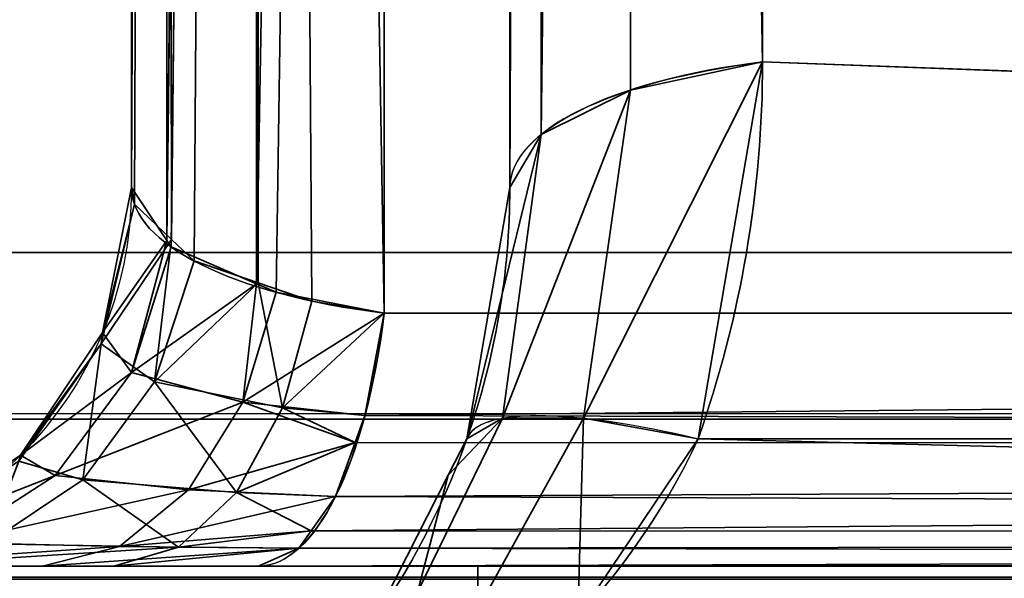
# Model space of a CAD drawing. Header units: millimetres. Extents: x -508 to 6708, y -110 to 248.
# Tile 474 of 656: x 1110.15 to 1111.97, y -22.82 to -21.79. Entities that reach past the tile are written whole.
import ezdxf

# ---------------------------------------------------------------- set-up
doc = ezdxf.new("R2010")
doc.units = ezdxf.units.MM
doc.layers.add('151', color=7, linetype='Continuous', true_color=0xffffff)

# ---------------------------------------------------------------- blocks, each defined once
blk = doc.blocks.new('UG_SURFACE_256')
at = {"layer": '151', "color": 252, "linetype": 'Continuous', "lineweight": 35}
for points in [[(1082, -5.3, 2075.2499), (1082, -22.22, 2075.2499), (1918, -22.22, 2075.2499), (1918, -5.3, 2075.2499)], [(1083.5, -5.3, 2073.75), (1916.5, -5.3, 2073.75), (1916.5, -22.22, 2073.75), (1083.5, -22.22, 2073.75)], [(1918, -22.22, 2075.2499), (1082, -22.22, 2075.2499), (1082.0591, -22.8209, 2075.1908)], [(1917.9409, -22.8209, 2075.1908), (1918, -22.22, 2075.2499), (1082.0591, -22.8209, 2075.1908)], [(1083.5303, -22.5282, 2073.7197), (1083.5, -22.22, 2073.75), (1916.5, -22.22, 2073.75)], [(1083.5303, -22.5282, 2073.7197), (1916.5, -22.22, 2073.75), (1916.4697, -22.5282, 2073.7197)], [(1916.4697, -22.5282, 2073.7197), (1916.3797, -22.8246, 2073.6296), (1083.6203, -22.8246, 2073.6296), (1083.5303, -22.5282, 2073.7197)], [(1082.0591, -22.8209, 2075.1908), (1082.2345, -23.3987, 2075.0155), (1917.7655, -23.3987, 2075.0155), (1917.9409, -22.8209, 2075.1908)]]:
    blk.add_3dface(points, dxfattribs=at)
blk = doc.blocks.new('UG_SURFACE_267')
at = {"layer": '151', "color": 252, "linetype": 'Continuous', "lineweight": 35}
for points in [[(1120.8675, 1.1734, 1158.357), (1110.8266, -8.8675, 1158.357), (1110.8266, -22.3324, 1163.4195), (1130.2525, -22.3324, 1170.7232)], [(1130.2525, -22.3324, 997.7769), (1110.8266, -22.3324, 1005.0805), (1110.8266, -8.8675, 1010.1429), (1120.8675, 1.1734, 1010.1429)], [(1130.4848, -22.5648, 1170.1051), (1111.5266, -21.8676, 1162.7152), (1111.5266, -9.1575, 1157.9365), (1121.1575, 0.4734, 1157.9365)], [(1121.1575, 0.4734, 1010.5636), (1111.5266, -9.1575, 1010.5636), (1111.5266, -21.8676, 1005.7849), (1130.4848, -22.5648, 998.3949)], [(1110.8266, -8.8675, 1158.357), (1110.5995, -8.9158, 1158.2285), (1110.5902, -22.278, 1163.2341)], [(1110.5902, -22.278, 1163.2341), (1110.6266, -22.2937, 1163.2876), (1110.8266, -8.8675, 1158.357)], [(1110.5995, -8.9158, 1010.2714), (1110.8266, -8.8675, 1010.1429), (1110.8266, -22.3324, 1005.0805)], [(1110.6266, -22.2937, 1163.2876), (1110.8266, -22.3324, 1163.4195), (1110.8266, -8.8675, 1158.357)], [(1110.5822, -8.9195, 1158.2187), (1110.5697, -8.9258, 1158.2022), (1110.4243, -22.1977, 1162.9602)], [(1110.4243, -22.1977, 1162.9602), (1110.4324, -22.2098, 1163.0014), (1110.5822, -8.9195, 1158.2187)], [(1110.4324, -22.2098, 1163.0014), (1110.5902, -22.278, 1163.2341), (1110.5822, -8.9195, 1158.2187)], [(1110.5697, -8.9258, 1010.2979), (1110.5822, -8.9195, 1010.2812), (1110.5937, -22.2762, 1005.2722)], [(1110.5995, -8.9158, 1158.2285), (1110.5822, -8.9195, 1158.2187), (1110.5902, -22.278, 1163.2341)], [(1110.5937, -22.2762, 1005.2722), (1110.5822, -8.9195, 1010.2812), (1110.5995, -8.9158, 1010.2714)], [(1110.5995, -8.9158, 1010.2714), (1110.6927, -22.3099, 1005.1571), (1110.5937, -22.2762, 1005.2722)], [(1110.5995, -8.9158, 1010.2714), (1110.8266, -22.3324, 1005.0805), (1110.6927, -22.3099, 1005.1571)], [(1110.5697, -8.9258, 1158.2022), (1110.4172, -9.0015, 1158.0006), (1110.4243, -22.1977, 1162.9602)], [(1110.4333, -22.1962, 1005.545), (1110.4172, -9.0015, 1010.4994), (1110.5697, -8.9258, 1010.2979)], [(1110.5697, -8.9258, 1010.2979), (1110.4749, -22.2358, 1005.41), (1110.4333, -22.1962, 1005.545)], [(1110.5697, -8.9258, 1010.2979), (1110.5937, -22.2762, 1005.2722), (1110.4749, -22.2358, 1005.41)], [(1110.4172, -9.0015, 1158.0006), (1110.4141, -9.0066, 1157.9871), (1110.359, -22.1, 1162.6267)], [(1110.359, -22.1, 1162.6267), (1110.4243, -22.1977, 1162.9602), (1110.4172, -9.0015, 1158.0006)], [(1110.4141, -9.0066, 1157.9871), (1110.359, -9.0999, 1157.7389), (1110.359, -22.1, 1162.6267)], [(1110.4141, -9.0066, 1010.5129), (1110.3644, -22.1308, 1005.7681), (1110.359, -22.1, 1005.8733)], [(1110.359, -22.1, 1005.8733), (1110.359, -9.0999, 1010.761), (1110.4141, -9.0066, 1010.5129)], [(1110.4141, -9.0066, 1010.5129), (1110.4333, -22.1962, 1005.545), (1110.3644, -22.1308, 1005.7681)], [(1110.4141, -9.0066, 1010.5129), (1110.4172, -9.0015, 1010.4994), (1110.4333, -22.1962, 1005.545)], [(1110.359, -22.1, 1005.8733), (1110.359, -22.1, 1162.6267), (1110.359, -9.0999, 1157.7389), (1110.359, -9.0999, 1010.761)], [(1111.2822, -21.9196, 1005.9232), (1111.5266, -21.8676, 1005.7849), (1111.5266, -9.1575, 1010.5636), (1111.2995, -9.2058, 1010.6921)], [(1111.2995, -9.2058, 1157.8079), (1111.5266, -9.1575, 1157.9365), (1111.5266, -21.8676, 1162.7152)], [(1111.1172, -22.0016, 1006.1413), (1111.2822, -21.9196, 1005.9232), (1111.2822, -9.2095, 1010.7019), (1111.2697, -9.2157, 1010.7185)], [(1111.2697, -9.2157, 1010.7185), (1111.1172, -9.2915, 1010.9199), (1111.1172, -22.0016, 1006.1413)], [(1111.2822, -21.9196, 1162.5769), (1111.1172, -22.0016, 1162.3588), (1111.1172, -9.2915, 1157.58), (1111.2697, -9.2157, 1157.7815)], [(1111.2697, -9.2157, 1157.7815), (1111.2822, -9.2095, 1157.7982), (1111.2822, -21.9196, 1162.5769)], [(1111.2995, -9.2058, 1010.6921), (1111.2822, -9.2095, 1010.7019), (1111.2822, -21.9196, 1005.9232)], [(1111.5266, -21.8676, 1162.7152), (1111.2822, -21.9196, 1162.5769), (1111.2822, -9.2095, 1157.7982), (1111.2995, -9.2058, 1157.8079)], [(1111.059, -22.1, 1006.403), (1111.1172, -22.0016, 1006.1413), (1111.1172, -9.2915, 1010.9199), (1111.1141, -9.2966, 1010.9335)], [(1111.1141, -9.2966, 1010.9335), (1111.059, -9.3898, 1011.1816), (1111.059, -22.1, 1006.403)], [(1111.1172, -22.0016, 1162.3588), (1111.059, -22.1, 1162.0971), (1111.059, -9.3898, 1157.3184), (1111.1141, -9.2966, 1157.5664)], [(1111.1141, -9.2966, 1157.5664), (1111.1172, -9.2915, 1157.58), (1111.1172, -22.0016, 1162.3588)], [(1111.059, -9.3898, 1157.3184), (1111.059, -22.1, 1162.0971), (1111.059, -22.1, 1006.403), (1111.059, -9.3898, 1011.1816)], [(1111.5266, -21.8676, 1162.7152), (1111.4075, -22.5648, 1162.9325), (1111.1951, -22.5266, 1162.7823)], [(1111.1951, -22.5266, 1162.7823), (1111.2822, -21.9196, 1162.5769), (1111.5266, -21.8676, 1162.7152)], [(1111.5266, -21.8676, 1005.7849), (1111.2822, -21.9196, 1005.9232), (1111.1951, -22.5266, 1005.7178)], [(1111.1951, -22.5266, 1005.7178), (1111.4075, -22.5648, 1005.5676), (1111.5266, -21.8676, 1005.7849)], [(1130.4848, -22.5648, 1170.1051), (1111.4075, -22.5648, 1162.9325), (1111.5266, -21.8676, 1162.7152)], [(1111.5266, -21.8676, 1005.7849), (1111.4075, -22.5648, 1005.5676), (1130.4848, -22.5648, 998.3949)], [(1111.2822, -21.9196, 1162.5769), (1111.1951, -22.5266, 1162.7823), (1111.0454, -22.5266, 1162.5661)], [(1111.0454, -22.5266, 1162.5661), (1111.1172, -22.0016, 1162.3588), (1111.2822, -21.9196, 1162.5769)], [(1111.2822, -21.9196, 1005.9232), (1111.1172, -22.0016, 1006.1413), (1111.0454, -22.5266, 1005.9339)], [(1111.0454, -22.5266, 1005.9339), (1111.1951, -22.5266, 1005.7178), (1111.2822, -21.9196, 1005.9232)], [(1111.1172, -22.0016, 1162.3588), (1111.0454, -22.5266, 1162.5661), (1110.9796, -22.5648, 1162.3144)], [(1110.9796, -22.5648, 1162.3144), (1111.059, -22.1, 1162.0971), (1111.1172, -22.0016, 1162.3588)], [(1111.1172, -22.0016, 1006.1413), (1111.059, -22.1, 1006.403), (1110.9796, -22.5648, 1006.1857)], [(1110.9796, -22.5648, 1006.1857), (1111.0454, -22.5266, 1005.9339), (1111.1172, -22.0016, 1006.1413)], [(1110.4243, -22.1977, 1162.9602), (1110.359, -22.1, 1162.6267), (1110.3057, -22.3679, 1162.6267)], [(1110.3057, -22.3679, 1005.8733), (1110.3057, -22.3679, 1162.6267), (1110.359, -22.1, 1162.6267), (1110.359, -22.1, 1005.8733)], [(1110.3057, -22.3679, 1005.8733), (1110.359, -22.1, 1005.8733), (1110.3644, -22.1308, 1005.7681)], [(1110.9796, -22.5648, 1006.1857), (1111.059, -22.1, 1162.0971), (1110.9796, -22.5648, 1162.3144)], [(1110.9796, -22.5648, 1006.1857), (1111.059, -22.1, 1006.403), (1111.059, -22.1, 1162.0971)], [(1110.303, -22.3891, 1005.7608), (1110.3644, -22.1308, 1005.7681), (1110.4333, -22.1962, 1005.545)], [(1110.3644, -22.1308, 1005.7681), (1110.303, -22.3891, 1005.7608), (1110.3057, -22.3679, 1005.8733)], [(1110.4019, -22.4594, 1005.3648), (1110.303, -22.3891, 1005.7608), (1110.4333, -22.1962, 1005.545)], [(1110.3057, -22.3679, 1162.6267), (1110.3593, -22.4423, 1163.0355), (1110.4243, -22.1977, 1162.9602)], [(1110.3593, -22.4423, 1163.0355), (1110.4324, -22.2098, 1163.0014), (1110.4243, -22.1977, 1162.9602)], [(1110.4333, -22.1962, 1005.545), (1110.4749, -22.2358, 1005.41), (1110.4019, -22.4594, 1005.3648)], [(1110.5902, -22.278, 1163.2341), (1110.4324, -22.2098, 1163.0014), (1110.3593, -22.4423, 1163.0355)], [(1110.4019, -22.4594, 1005.3648), (1110.4749, -22.2358, 1005.41), (1110.5937, -22.2762, 1005.2722)], [(1110.6386, -22.5074, 1005.0747), (1110.4019, -22.4594, 1005.3648), (1110.5937, -22.2762, 1005.2722)], [(1110.5937, -22.2762, 1005.2722), (1110.6927, -22.3099, 1005.1571), (1110.6386, -22.5074, 1005.0747)], [(1110.3593, -22.4423, 1163.0355), (1110.5648, -22.497, 1163.3613), (1110.5902, -22.278, 1163.2341)], [(1110.5648, -22.497, 1163.3613), (1110.6266, -22.2937, 1163.2876), (1110.5902, -22.278, 1163.2341)], [(1110.8266, -22.3324, 1163.4195), (1110.6266, -22.2937, 1163.2876), (1110.5648, -22.497, 1163.3613)], [(1110.6386, -22.5074, 1005.0747), (1110.6927, -22.3099, 1005.1571), (1110.8266, -22.3324, 1005.0805)], [(1110.5648, -22.497, 1163.3613), (1110.7908, -22.5217, 1163.5146), (1110.8266, -22.3324, 1163.4195)], [(1110.8266, -22.3324, 1005.0805), (1110.7908, -22.5217, 1004.9855), (1110.6386, -22.5074, 1005.0747)], [(1130.2525, -22.3324, 1170.7232), (1110.8266, -22.3324, 1163.4195), (1110.7908, -22.5217, 1163.5146)], [(1110.7908, -22.5217, 1163.5146), (1130.2004, -22.5766, 1170.8617), (1130.2525, -22.3324, 1170.7232)], [(1130.2525, -22.3324, 997.7769), (1130.2004, -22.5766, 997.6383), (1110.7908, -22.5217, 1004.9855)], [(1110.7908, -22.5217, 1004.9855), (1110.8266, -22.3324, 1005.0805), (1130.2525, -22.3324, 997.7769)], [(1110.3593, -22.4423, 1163.0355), (1110.3057, -22.3679, 1162.6267), (1110.1539, -22.595, 1162.6267)], [(1110.1539, -22.595, 1005.8733), (1110.1539, -22.595, 1162.6267), (1110.3057, -22.3679, 1162.6267), (1110.3057, -22.3679, 1005.8733)], [(1110.1539, -22.595, 1005.8733), (1110.3057, -22.3679, 1005.8733), (1110.303, -22.3891, 1005.7608)], [(1110.2688, -22.6409, 1005.2825), (1110.1506, -22.6058, 1005.7428), (1110.303, -22.3891, 1005.7608)], [(1110.303, -22.3891, 1005.7608), (1110.1506, -22.6058, 1005.7428), (1110.1539, -22.595, 1005.8733)], [(1110.303, -22.3891, 1005.7608), (1110.4019, -22.4594, 1005.3648), (1110.2688, -22.6409, 1005.2825)], [(1110.1539, -22.595, 1162.6267), (1110.2178, -22.6324, 1163.1016), (1110.3593, -22.4423, 1163.0355)], [(1110.5648, -22.497, 1163.3613), (1110.3593, -22.4423, 1163.0355), (1110.2178, -22.6324, 1163.1016)], [(1110.5536, -22.6643, 1004.945), (1110.2688, -22.6409, 1005.2825), (1110.4019, -22.4594, 1005.3648)], [(1110.4019, -22.4594, 1005.3648), (1110.6386, -22.5074, 1005.0747), (1110.5536, -22.6643, 1004.945)], [(1110.2178, -22.6324, 1163.1016), (1110.4648, -22.6593, 1163.4805), (1110.5648, -22.497, 1163.3613)], [(1110.5648, -22.497, 1163.3613), (1110.4648, -22.6593, 1163.4805), (1110.7728, -22.5714, 1163.5625)], [(1110.7728, -22.5714, 1004.9374), (1110.5536, -22.6643, 1004.945), (1110.6386, -22.5074, 1005.0747)], [(1110.7728, -22.5714, 1163.5625), (1110.7908, -22.5217, 1163.5146), (1110.5648, -22.497, 1163.3613)], [(1110.6386, -22.5074, 1005.0747), (1110.7908, -22.5217, 1004.9855), (1110.7728, -22.5714, 1004.9374)], [(1110.7908, -22.5217, 1163.5146), (1110.7728, -22.5714, 1163.5625), (1130.2004, -22.5766, 1170.8617)], [(1130.2004, -22.5766, 997.6383), (1110.7728, -22.5714, 1004.9374), (1110.7908, -22.5217, 1004.9855)], [(1110.9452, -22.6322, 1162.3501), (1111.0454, -22.5266, 1162.5661), (1110.888, -22.8485, 1162.6972)], [(1111.017, -22.8485, 1162.8835), (1110.888, -22.8485, 1162.6972), (1111.0454, -22.5266, 1162.5661), (1111.1951, -22.5266, 1162.7823)], [(1110.888, -22.8485, 1005.8028), (1111.0454, -22.5266, 1005.9339), (1110.9452, -22.6322, 1006.1499)], [(1110.888, -22.8485, 1005.8028), (1111.017, -22.8485, 1005.6165), (1111.1951, -22.5266, 1005.7178), (1111.0454, -22.5266, 1005.9339)], [(1110.9452, -22.6322, 1162.3501), (1110.9796, -22.5648, 1162.3144), (1111.0454, -22.5266, 1162.5661)], [(1111.0454, -22.5266, 1005.9339), (1110.9796, -22.5648, 1006.1857), (1110.9452, -22.6322, 1006.1499)], [(1111.1847, -22.895, 1163.0285), (1111.017, -22.8485, 1162.8835), (1111.1951, -22.5266, 1162.7823)], [(1111.1951, -22.5266, 1005.7178), (1111.017, -22.8485, 1005.6165), (1111.1847, -22.895, 1005.4716)], [(1111.1951, -22.5266, 1162.7823), (1111.4075, -22.5648, 1162.9325), (1111.1847, -22.895, 1163.0285)], [(1111.1847, -22.895, 1005.4716), (1111.4075, -22.5648, 1005.5676), (1111.1951, -22.5266, 1005.7178)], [(1110.9796, -22.5648, 1162.3144), (1110.9452, -22.6322, 1006.1499), (1110.9796, -22.5648, 1006.1857)], [(1110.9796, -22.5648, 1162.3144), (1110.9452, -22.6322, 1162.3501), (1110.9452, -22.6322, 1006.1499)], [(1130.3806, -23.0531, 1170.3823), (1111.1847, -22.895, 1163.0285), (1111.4075, -22.5648, 1162.9325)], [(1111.4075, -22.5648, 1005.5676), (1111.1847, -22.895, 1005.4716), (1130.3806, -23.0531, 998.1178)], [(1111.4075, -22.5648, 1162.9325), (1130.4848, -22.5648, 1170.1051), (1130.3806, -23.0531, 1170.3823)], [(1130.3806, -23.0531, 998.1178), (1130.4848, -22.5648, 998.3949), (1111.4075, -22.5648, 1005.5676)], [(1110.4648, -22.6593, 1163.4805), (1110.7366, -22.6713, 1163.6589), (1110.7728, -22.5714, 1163.5625)], [(1110.7728, -22.5714, 1004.9374), (1110.7366, -22.6713, 1004.8411), (1110.5536, -22.6643, 1004.945)], [(1130.2, -22.578, 997.6375), (1110.6914, -22.7352, 1004.721), (1110.7366, -22.6713, 1004.8411)], [(1130.2, -22.578, 997.6375), (1130.1184, -22.7412, 997.4201), (1110.6914, -22.7352, 1004.721)], [(1130.2, -22.578, 1170.8626), (1110.7728, -22.5714, 1163.5625), (1110.7366, -22.6713, 1163.6589)], [(1130.2, -22.578, 997.6375), (1110.7366, -22.6713, 1004.8411), (1110.7728, -22.5714, 1004.9374)], [(1130.1184, -22.7412, 1171.0799), (1130.2, -22.578, 1170.8626), (1110.7366, -22.6713, 1163.6589)], [(1130.2, -22.578, 1170.8626), (1130.2004, -22.5766, 1170.8617), (1110.7728, -22.5714, 1163.5625)], [(1110.7728, -22.5714, 1004.9374), (1130.2004, -22.5766, 997.6383), (1130.2, -22.578, 997.6375)], [(1110.2178, -22.6324, 1163.1016), (1110.1539, -22.595, 1162.6267), (1109.9268, -22.7467, 1162.6267)], [(1109.9268, -22.7467, 1005.8733), (1109.9268, -22.7467, 1162.6267), (1110.1539, -22.595, 1162.6267), (1110.1539, -22.595, 1005.8733)], [(1109.9268, -22.7467, 1005.8733), (1110.1539, -22.595, 1005.8733), (1110.1506, -22.6058, 1005.7428)], [(1110.1506, -22.6058, 1005.7428), (1110.2688, -22.6409, 1005.2825), (1110.0917, -22.759, 1005.1728)], [(1109.9268, -22.7467, 1162.6267), (1110.0254, -22.7568, 1163.1913), (1110.2178, -22.6324, 1163.1016)], [(1110.4648, -22.6593, 1163.4805), (1110.2178, -22.6324, 1163.1016), (1110.0254, -22.7568, 1163.1913)], [(1110.446, -22.7652, 1004.7809), (1110.0917, -22.759, 1005.1728), (1110.2688, -22.6409, 1005.2825)], [(1110.2688, -22.6409, 1005.2825), (1110.5536, -22.6643, 1004.945), (1110.446, -22.7652, 1004.7809)], [(1110.888, -22.8485, 1162.6972), (1110.8114, -22.895, 1162.4892), (1110.9452, -22.6322, 1162.3501)], [(1110.8114, -22.895, 1006.0109), (1110.9452, -22.6322, 1162.3501), (1110.8114, -22.895, 1162.4892)], [(1110.8114, -22.895, 1006.0109), (1110.9452, -22.6322, 1006.1499), (1110.9452, -22.6322, 1162.3501)], [(1110.9452, -22.6322, 1006.1499), (1110.8114, -22.895, 1006.0109), (1110.888, -22.8485, 1005.8028)], [(1110.0254, -22.7568, 1163.1913), (1110.3369, -22.7639, 1163.633), (1110.4648, -22.6593, 1163.4805)], [(1110.7366, -22.6713, 1163.6589), (1110.4648, -22.6593, 1163.4805), (1110.3369, -22.7639, 1163.633)], [(1110.3369, -22.7639, 1163.633), (1110.6914, -22.7352, 1163.779), (1110.7366, -22.6713, 1163.6589)], [(1110.6914, -22.7352, 1004.721), (1110.446, -22.7652, 1004.7809), (1110.5536, -22.6643, 1004.945)], [(1110.5536, -22.6643, 1004.945), (1110.7366, -22.6713, 1004.8411), (1110.6914, -22.7352, 1004.721)], [(1110.7366, -22.6713, 1163.6589), (1110.6914, -22.7352, 1163.779), (1130.1184, -22.7412, 1171.0799)], [(1110.3369, -22.7639, 1163.633), (1110.6689, -22.767, 1163.8389), (1110.6914, -22.7352, 1163.779)], [(1110.6914, -22.7352, 1004.721), (1110.6689, -22.767, 1004.6611), (1110.446, -22.7652, 1004.7809)], [(1130.1174, -22.7431, 997.4175), (1110.5943, -22.8, 1004.4625), (1110.6689, -22.767, 1004.6611)], [(1130.1174, -22.7431, 997.4175), (1130.0201, -22.8, 997.1588), (1110.5943, -22.8, 1004.4625)], [(1130.1174, -22.7431, 1171.0825), (1110.6914, -22.7352, 1163.779), (1110.6689, -22.767, 1163.8389)], [(1130.1174, -22.7431, 997.4175), (1110.6689, -22.767, 1004.6611), (1110.6914, -22.7352, 1004.721)], [(1130.0201, -22.8, 1171.3412), (1130.1174, -22.7431, 1171.0825), (1110.6689, -22.767, 1163.8389)], [(1130.1174, -22.7431, 1171.0825), (1130.1184, -22.7412, 1171.0799), (1110.6914, -22.7352, 1163.779)], [(1110.6914, -22.7352, 1004.721), (1130.1184, -22.7412, 997.4201), (1130.1174, -22.7431, 997.4175)], [(1110.3369, -22.7639, 1163.633), (1110.0254, -22.7568, 1163.1913), (1109.8058, -22.8, 1163.2936)], [(1109.8058, -22.8, 1163.2936), (1110.1942, -22.8, 1163.803), (1110.3369, -22.7639, 1163.633)], [(1109.8909, -22.8, 1005.0488), (1110.0917, -22.759, 1005.1728), (1110.446, -22.7652, 1004.7809)], [(1110.446, -22.7652, 1004.7809), (1110.3264, -22.8, 1004.5987), (1109.8909, -22.8, 1005.0488)], [(1110.6689, -22.767, 1163.8389), (1110.3369, -22.7639, 1163.633), (1110.1942, -22.8, 1163.803)], [(1110.1942, -22.8, 1163.803), (1110.5943, -22.8, 1164.0376), (1110.6689, -22.767, 1163.8389)], [(1110.3264, -22.8, 1004.5987), (1110.446, -22.7652, 1004.7809), (1110.6689, -22.767, 1004.6611)], [(1110.6689, -22.767, 1004.6611), (1110.5943, -22.8, 1004.4625), (1110.3264, -22.8, 1004.5987)], [(1110.6689, -22.767, 1163.8389), (1110.5943, -22.8, 1164.0376), (1130.0201, -22.8, 1171.3412)], [(1109.5999, -22.8, 1164.25), (1110.9999, -22.8, 1164.25), (1110.5943, -22.8, 1164.0376)], [(1109.5999, -22.8, 979.25), (1110.3264, -22.8, 1004.5987), (1110.5943, -22.8, 1004.4625)], [(1110.5943, -22.8, 1164.0376), (1110.1942, -22.8, 1163.803), (1109.5999, -22.8, 1164.25)], [(1109.5999, -22.8, 979.25), (1109.8909, -22.8, 1005.0488), (1110.3264, -22.8, 1004.5987)], [(1110.1942, -22.8, 1163.803), (1109.8058, -22.8, 1163.2936), (1109.5999, -22.8, 1164.25)], [(1110.5943, -22.8, 1004.4625), (1130.0201, -22.8, 997.1588), (1130.0201, -22.8, 979.25), (1109.5999, -22.8, 979.25)], [(1109.5999, -23.5, 1164.25), (1110.9999, -23.5, 1164.25), (1110.9999, -22.8, 1164.25), (1109.5999, -22.8, 1164.25)], [(1130.0201, -23.5, 979.25), (1109.5999, -23.5, 979.25), (1109.5999, -22.8, 979.25), (1130.0201, -22.8, 979.25)], [(1130.0201, -22.8, 1171.3412), (1110.5943, -22.8, 1164.0376), (1110.9999, -22.8, 1164.25)], [(1110.9999, -22.8, 1164.25), (1130.0201, -22.8, 1189.25), (1130.0201, -22.8, 1171.3412)], [(1110.9999, -22.8, 1164.25), (1113, -22.8, 1189.25), (1130.0201, -22.8, 1189.25)], [(1110.9999, -22.8, 1164.25), (1110.9999, -22.8, 1176.6225), (1113, -22.8, 1189.25)], [(1110.9999, -23.5, 1176.6225), (1110.9999, -22.8, 1176.6225), (1110.9999, -22.8, 1164.25), (1110.9999, -23.5, 1164.25)], [(1110.9999, -22.8, 1176.6225), (1110.9999, -23.5, 1176.6225), (1113, -23.5, 1189.25), (1113, -22.8, 1189.25)]]:
    blk.add_3dface(points, dxfattribs=at)
blk = doc.blocks.new('UG_SURFACE_291')
at = {"layer": '151', "color": 252, "linetype": 'Continuous', "lineweight": 35}
for points in [[(1120.8675, 1.1734, 1158.357), (1110.8266, -8.8675, 1158.357), (1110.8266, -22.3324, 1163.4195), (1130.2525, -22.3324, 1170.7232)], [(1130.2525, -22.3324, 997.7769), (1110.8266, -22.3324, 1005.0805), (1110.8266, -8.8675, 1010.1429), (1120.8675, 1.1734, 1010.1429)], [(1130.4848, -22.5648, 1170.1051), (1111.5266, -21.8676, 1162.7152), (1111.5266, -9.1575, 1157.9365), (1121.1575, 0.4734, 1157.9365)], [(1121.1575, 0.4734, 1010.5636), (1111.5266, -9.1575, 1010.5636), (1111.5266, -21.8676, 1005.7849), (1130.4848, -22.5648, 998.3949)], [(1110.8266, -8.8675, 1158.357), (1110.5995, -8.9158, 1158.2285), (1110.5902, -22.278, 1163.2341)], [(1110.5902, -22.278, 1163.2341), (1110.6266, -22.2937, 1163.2876), (1110.8266, -8.8675, 1158.357)], [(1110.5995, -8.9158, 1010.2714), (1110.8266, -8.8675, 1010.1429), (1110.8266, -22.3324, 1005.0805)], [(1110.6266, -22.2937, 1163.2876), (1110.8266, -22.3324, 1163.4195), (1110.8266, -8.8675, 1158.357)], [(1110.5822, -8.9195, 1158.2187), (1110.5697, -8.9258, 1158.2022), (1110.4243, -22.1977, 1162.9602)], [(1110.4243, -22.1977, 1162.9602), (1110.4324, -22.2098, 1163.0014), (1110.5822, -8.9195, 1158.2187)], [(1110.4324, -22.2098, 1163.0014), (1110.5902, -22.278, 1163.2341), (1110.5822, -8.9195, 1158.2187)], [(1110.5697, -8.9258, 1010.2979), (1110.5822, -8.9195, 1010.2812), (1110.5937, -22.2762, 1005.2722)], [(1110.5995, -8.9158, 1158.2285), (1110.5822, -8.9195, 1158.2187), (1110.5902, -22.278, 1163.2341)], [(1110.5937, -22.2762, 1005.2722), (1110.5822, -8.9195, 1010.2812), (1110.5995, -8.9158, 1010.2714)], [(1110.5995, -8.9158, 1010.2714), (1110.6927, -22.3099, 1005.1571), (1110.5937, -22.2762, 1005.2722)], [(1110.5995, -8.9158, 1010.2714), (1110.8266, -22.3324, 1005.0805), (1110.6927, -22.3099, 1005.1571)], [(1110.5697, -8.9258, 1158.2022), (1110.4172, -9.0015, 1158.0006), (1110.4243, -22.1977, 1162.9602)], [(1110.4333, -22.1962, 1005.545), (1110.4172, -9.0015, 1010.4994), (1110.5697, -8.9258, 1010.2979)], [(1110.5697, -8.9258, 1010.2979), (1110.4749, -22.2358, 1005.41), (1110.4333, -22.1962, 1005.545)], [(1110.5697, -8.9258, 1010.2979), (1110.5937, -22.2762, 1005.2722), (1110.4749, -22.2358, 1005.41)], [(1110.4172, -9.0015, 1158.0006), (1110.4141, -9.0066, 1157.9871), (1110.359, -22.1, 1162.6267)], [(1110.359, -22.1, 1162.6267), (1110.4243, -22.1977, 1162.9602), (1110.4172, -9.0015, 1158.0006)], [(1110.4141, -9.0066, 1157.9871), (1110.359, -9.0999, 1157.7389), (1110.359, -22.1, 1162.6267)], [(1110.4141, -9.0066, 1010.5129), (1110.3644, -22.1308, 1005.7681), (1110.359, -22.1, 1005.8733)], [(1110.359, -22.1, 1005.8733), (1110.359, -9.0999, 1010.761), (1110.4141, -9.0066, 1010.5129)], [(1110.4141, -9.0066, 1010.5129), (1110.4333, -22.1962, 1005.545), (1110.3644, -22.1308, 1005.7681)], [(1110.4141, -9.0066, 1010.5129), (1110.4172, -9.0015, 1010.4994), (1110.4333, -22.1962, 1005.545)], [(1110.359, -22.1, 1005.8733), (1110.359, -22.1, 1162.6267), (1110.359, -9.0999, 1157.7389), (1110.359, -9.0999, 1010.761)], [(1111.2822, -21.9196, 1005.9232), (1111.5266, -21.8676, 1005.7849), (1111.5266, -9.1575, 1010.5636), (1111.2995, -9.2058, 1010.6921)], [(1111.2995, -9.2058, 1157.8079), (1111.5266, -9.1575, 1157.9365), (1111.5266, -21.8676, 1162.7152)], [(1111.1172, -22.0016, 1006.1413), (1111.2822, -21.9196, 1005.9232), (1111.2822, -9.2095, 1010.7019), (1111.2697, -9.2157, 1010.7185)], [(1111.2697, -9.2157, 1010.7185), (1111.1172, -9.2915, 1010.9199), (1111.1172, -22.0016, 1006.1413)], [(1111.2822, -21.9196, 1162.5769), (1111.1172, -22.0016, 1162.3588), (1111.1172, -9.2915, 1157.58), (1111.2697, -9.2157, 1157.7815)], [(1111.2697, -9.2157, 1157.7815), (1111.2822, -9.2095, 1157.7982), (1111.2822, -21.9196, 1162.5769)], [(1111.2995, -9.2058, 1010.6921), (1111.2822, -9.2095, 1010.7019), (1111.2822, -21.9196, 1005.9232)], [(1111.5266, -21.8676, 1162.7152), (1111.2822, -21.9196, 1162.5769), (1111.2822, -9.2095, 1157.7982), (1111.2995, -9.2058, 1157.8079)], [(1111.059, -22.1, 1006.403), (1111.1172, -22.0016, 1006.1413), (1111.1172, -9.2915, 1010.9199), (1111.1141, -9.2966, 1010.9335)], [(1111.1141, -9.2966, 1010.9335), (1111.059, -9.3898, 1011.1816), (1111.059, -22.1, 1006.403)], [(1111.1172, -22.0016, 1162.3588), (1111.059, -22.1, 1162.0971), (1111.059, -9.3898, 1157.3184), (1111.1141, -9.2966, 1157.5664)], [(1111.1141, -9.2966, 1157.5664), (1111.1172, -9.2915, 1157.58), (1111.1172, -22.0016, 1162.3588)], [(1111.059, -9.3898, 1157.3184), (1111.059, -22.1, 1162.0971), (1111.059, -22.1, 1006.403), (1111.059, -9.3898, 1011.1816)], [(1111.5266, -21.8676, 1162.7152), (1111.4075, -22.5648, 1162.9325), (1111.1951, -22.5266, 1162.7823)], [(1111.1951, -22.5266, 1162.7823), (1111.2822, -21.9196, 1162.5769), (1111.5266, -21.8676, 1162.7152)], [(1111.5266, -21.8676, 1005.7849), (1111.2822, -21.9196, 1005.9232), (1111.1951, -22.5266, 1005.7178)], [(1111.1951, -22.5266, 1005.7178), (1111.4075, -22.5648, 1005.5676), (1111.5266, -21.8676, 1005.7849)], [(1130.4848, -22.5648, 1170.1051), (1111.4075, -22.5648, 1162.9325), (1111.5266, -21.8676, 1162.7152)], [(1111.5266, -21.8676, 1005.7849), (1111.4075, -22.5648, 1005.5676), (1130.4848, -22.5648, 998.3949)], [(1111.2822, -21.9196, 1162.5769), (1111.1951, -22.5266, 1162.7823), (1111.0454, -22.5266, 1162.5661)], [(1111.0454, -22.5266, 1162.5661), (1111.1172, -22.0016, 1162.3588), (1111.2822, -21.9196, 1162.5769)], [(1111.2822, -21.9196, 1005.9232), (1111.1172, -22.0016, 1006.1413), (1111.0454, -22.5266, 1005.9339)], [(1111.0454, -22.5266, 1005.9339), (1111.1951, -22.5266, 1005.7178), (1111.2822, -21.9196, 1005.9232)], [(1111.1172, -22.0016, 1162.3588), (1111.0454, -22.5266, 1162.5661), (1110.9796, -22.5648, 1162.3144)], [(1110.9796, -22.5648, 1162.3144), (1111.059, -22.1, 1162.0971), (1111.1172, -22.0016, 1162.3588)], [(1111.1172, -22.0016, 1006.1413), (1111.059, -22.1, 1006.403), (1110.9796, -22.5648, 1006.1857)], [(1110.9796, -22.5648, 1006.1857), (1111.0454, -22.5266, 1005.9339), (1111.1172, -22.0016, 1006.1413)], [(1110.4243, -22.1977, 1162.9602), (1110.359, -22.1, 1162.6267), (1110.3057, -22.3679, 1162.6267)], [(1110.3057, -22.3679, 1005.8733), (1110.3057, -22.3679, 1162.6267), (1110.359, -22.1, 1162.6267), (1110.359, -22.1, 1005.8733)], [(1110.3057, -22.3679, 1005.8733), (1110.359, -22.1, 1005.8733), (1110.3644, -22.1308, 1005.7681)], [(1110.9796, -22.5648, 1006.1857), (1111.059, -22.1, 1162.0971), (1110.9796, -22.5648, 1162.3144)], [(1110.9796, -22.5648, 1006.1857), (1111.059, -22.1, 1006.403), (1111.059, -22.1, 1162.0971)], [(1110.303, -22.3891, 1005.7608), (1110.3644, -22.1308, 1005.7681), (1110.4333, -22.1962, 1005.545)], [(1110.3644, -22.1308, 1005.7681), (1110.303, -22.3891, 1005.7608), (1110.3057, -22.3679, 1005.8733)], [(1110.4019, -22.4594, 1005.3648), (1110.303, -22.3891, 1005.7608), (1110.4333, -22.1962, 1005.545)], [(1110.3057, -22.3679, 1162.6267), (1110.3593, -22.4423, 1163.0355), (1110.4243, -22.1977, 1162.9602)], [(1110.3593, -22.4423, 1163.0355), (1110.4324, -22.2098, 1163.0014), (1110.4243, -22.1977, 1162.9602)], [(1110.4333, -22.1962, 1005.545), (1110.4749, -22.2358, 1005.41), (1110.4019, -22.4594, 1005.3648)], [(1110.5902, -22.278, 1163.2341), (1110.4324, -22.2098, 1163.0014), (1110.3593, -22.4423, 1163.0355)], [(1110.4019, -22.4594, 1005.3648), (1110.4749, -22.2358, 1005.41), (1110.5937, -22.2762, 1005.2722)], [(1110.6386, -22.5074, 1005.0747), (1110.4019, -22.4594, 1005.3648), (1110.5937, -22.2762, 1005.2722)], [(1110.5937, -22.2762, 1005.2722), (1110.6927, -22.3099, 1005.1571), (1110.6386, -22.5074, 1005.0747)], [(1110.3593, -22.4423, 1163.0355), (1110.5648, -22.497, 1163.3613), (1110.5902, -22.278, 1163.2341)], [(1110.5648, -22.497, 1163.3613), (1110.6266, -22.2937, 1163.2876), (1110.5902, -22.278, 1163.2341)], [(1110.8266, -22.3324, 1163.4195), (1110.6266, -22.2937, 1163.2876), (1110.5648, -22.497, 1163.3613)], [(1110.6386, -22.5074, 1005.0747), (1110.6927, -22.3099, 1005.1571), (1110.8266, -22.3324, 1005.0805)], [(1110.5648, -22.497, 1163.3613), (1110.7908, -22.5217, 1163.5146), (1110.8266, -22.3324, 1163.4195)], [(1110.8266, -22.3324, 1005.0805), (1110.7908, -22.5217, 1004.9855), (1110.6386, -22.5074, 1005.0747)], [(1130.2525, -22.3324, 1170.7232), (1110.8266, -22.3324, 1163.4195), (1110.7908, -22.5217, 1163.5146)], [(1110.7908, -22.5217, 1163.5146), (1130.2004, -22.5766, 1170.8617), (1130.2525, -22.3324, 1170.7232)], [(1130.2525, -22.3324, 997.7769), (1130.2004, -22.5766, 997.6383), (1110.7908, -22.5217, 1004.9855)], [(1110.7908, -22.5217, 1004.9855), (1110.8266, -22.3324, 1005.0805), (1130.2525, -22.3324, 997.7769)], [(1110.3593, -22.4423, 1163.0355), (1110.3057, -22.3679, 1162.6267), (1110.1539, -22.595, 1162.6267)], [(1110.1539, -22.595, 1005.8733), (1110.1539, -22.595, 1162.6267), (1110.3057, -22.3679, 1162.6267), (1110.3057, -22.3679, 1005.8733)], [(1110.1539, -22.595, 1005.8733), (1110.3057, -22.3679, 1005.8733), (1110.303, -22.3891, 1005.7608)], [(1110.2688, -22.6409, 1005.2825), (1110.1506, -22.6058, 1005.7428), (1110.303, -22.3891, 1005.7608)], [(1110.303, -22.3891, 1005.7608), (1110.1506, -22.6058, 1005.7428), (1110.1539, -22.595, 1005.8733)], [(1110.303, -22.3891, 1005.7608), (1110.4019, -22.4594, 1005.3648), (1110.2688, -22.6409, 1005.2825)], [(1110.1539, -22.595, 1162.6267), (1110.2178, -22.6324, 1163.1016), (1110.3593, -22.4423, 1163.0355)], [(1110.5648, -22.497, 1163.3613), (1110.3593, -22.4423, 1163.0355), (1110.2178, -22.6324, 1163.1016)], [(1110.5536, -22.6643, 1004.945), (1110.2688, -22.6409, 1005.2825), (1110.4019, -22.4594, 1005.3648)], [(1110.4019, -22.4594, 1005.3648), (1110.6386, -22.5074, 1005.0747), (1110.5536, -22.6643, 1004.945)], [(1110.2178, -22.6324, 1163.1016), (1110.4648, -22.6593, 1163.4805), (1110.5648, -22.497, 1163.3613)], [(1110.5648, -22.497, 1163.3613), (1110.4648, -22.6593, 1163.4805), (1110.7728, -22.5714, 1163.5625)], [(1110.7728, -22.5714, 1004.9374), (1110.5536, -22.6643, 1004.945), (1110.6386, -22.5074, 1005.0747)], [(1110.7728, -22.5714, 1163.5625), (1110.7908, -22.5217, 1163.5146), (1110.5648, -22.497, 1163.3613)], [(1110.6386, -22.5074, 1005.0747), (1110.7908, -22.5217, 1004.9855), (1110.7728, -22.5714, 1004.9374)], [(1110.7908, -22.5217, 1163.5146), (1110.7728, -22.5714, 1163.5625), (1130.2004, -22.5766, 1170.8617)], [(1130.2004, -22.5766, 997.6383), (1110.7728, -22.5714, 1004.9374), (1110.7908, -22.5217, 1004.9855)], [(1110.9452, -22.6322, 1162.3501), (1111.0454, -22.5266, 1162.5661), (1110.888, -22.8485, 1162.6972)], [(1111.017, -22.8485, 1162.8835), (1110.888, -22.8485, 1162.6972), (1111.0454, -22.5266, 1162.5661), (1111.1951, -22.5266, 1162.7823)], [(1110.888, -22.8485, 1005.8028), (1111.0454, -22.5266, 1005.9339), (1110.9452, -22.6322, 1006.1499)], [(1110.888, -22.8485, 1005.8028), (1111.017, -22.8485, 1005.6165), (1111.1951, -22.5266, 1005.7178), (1111.0454, -22.5266, 1005.9339)], [(1110.9452, -22.6322, 1162.3501), (1110.9796, -22.5648, 1162.3144), (1111.0454, -22.5266, 1162.5661)], [(1111.0454, -22.5266, 1005.9339), (1110.9796, -22.5648, 1006.1857), (1110.9452, -22.6322, 1006.1499)], [(1111.1847, -22.895, 1163.0285), (1111.017, -22.8485, 1162.8835), (1111.1951, -22.5266, 1162.7823)], [(1111.1951, -22.5266, 1005.7178), (1111.017, -22.8485, 1005.6165), (1111.1847, -22.895, 1005.4716)], [(1111.1951, -22.5266, 1162.7823), (1111.4075, -22.5648, 1162.9325), (1111.1847, -22.895, 1163.0285)], [(1111.1847, -22.895, 1005.4716), (1111.4075, -22.5648, 1005.5676), (1111.1951, -22.5266, 1005.7178)], [(1110.9796, -22.5648, 1162.3144), (1110.9452, -22.6322, 1006.1499), (1110.9796, -22.5648, 1006.1857)], [(1110.9796, -22.5648, 1162.3144), (1110.9452, -22.6322, 1162.3501), (1110.9452, -22.6322, 1006.1499)], [(1130.3806, -23.0531, 1170.3823), (1111.1847, -22.895, 1163.0285), (1111.4075, -22.5648, 1162.9325)], [(1111.4075, -22.5648, 1005.5676), (1111.1847, -22.895, 1005.4716), (1130.3806, -23.0531, 998.1178)], [(1111.4075, -22.5648, 1162.9325), (1130.4848, -22.5648, 1170.1051), (1130.3806, -23.0531, 1170.3823)], [(1130.3806, -23.0531, 998.1178), (1130.4848, -22.5648, 998.3949), (1111.4075, -22.5648, 1005.5676)], [(1110.4648, -22.6593, 1163.4805), (1110.7366, -22.6713, 1163.6589), (1110.7728, -22.5714, 1163.5625)], [(1110.7728, -22.5714, 1004.9374), (1110.7366, -22.6713, 1004.8411), (1110.5536, -22.6643, 1004.945)], [(1130.2, -22.578, 997.6375), (1110.6914, -22.7352, 1004.721), (1110.7366, -22.6713, 1004.8411)], [(1130.2, -22.578, 997.6375), (1130.1184, -22.7412, 997.4201), (1110.6914, -22.7352, 1004.721)], [(1130.2, -22.578, 1170.8626), (1110.7728, -22.5714, 1163.5625), (1110.7366, -22.6713, 1163.6589)], [(1130.2, -22.578, 997.6375), (1110.7366, -22.6713, 1004.8411), (1110.7728, -22.5714, 1004.9374)], [(1130.1184, -22.7412, 1171.0799), (1130.2, -22.578, 1170.8626), (1110.7366, -22.6713, 1163.6589)], [(1130.2, -22.578, 1170.8626), (1130.2004, -22.5766, 1170.8617), (1110.7728, -22.5714, 1163.5625)], [(1110.7728, -22.5714, 1004.9374), (1130.2004, -22.5766, 997.6383), (1130.2, -22.578, 997.6375)], [(1110.2178, -22.6324, 1163.1016), (1110.1539, -22.595, 1162.6267), (1109.9268, -22.7467, 1162.6267)], [(1109.9268, -22.7467, 1005.8733), (1109.9268, -22.7467, 1162.6267), (1110.1539, -22.595, 1162.6267), (1110.1539, -22.595, 1005.8733)], [(1109.9268, -22.7467, 1005.8733), (1110.1539, -22.595, 1005.8733), (1110.1506, -22.6058, 1005.7428)], [(1110.1506, -22.6058, 1005.7428), (1110.2688, -22.6409, 1005.2825), (1110.0917, -22.759, 1005.1728)], [(1109.9268, -22.7467, 1162.6267), (1110.0254, -22.7568, 1163.1913), (1110.2178, -22.6324, 1163.1016)], [(1110.4648, -22.6593, 1163.4805), (1110.2178, -22.6324, 1163.1016), (1110.0254, -22.7568, 1163.1913)], [(1110.446, -22.7652, 1004.7809), (1110.0917, -22.759, 1005.1728), (1110.2688, -22.6409, 1005.2825)], [(1110.2688, -22.6409, 1005.2825), (1110.5536, -22.6643, 1004.945), (1110.446, -22.7652, 1004.7809)], [(1110.888, -22.8485, 1162.6972), (1110.8114, -22.895, 1162.4892), (1110.9452, -22.6322, 1162.3501)], [(1110.8114, -22.895, 1006.0109), (1110.9452, -22.6322, 1162.3501), (1110.8114, -22.895, 1162.4892)], [(1110.8114, -22.895, 1006.0109), (1110.9452, -22.6322, 1006.1499), (1110.9452, -22.6322, 1162.3501)], [(1110.9452, -22.6322, 1006.1499), (1110.8114, -22.895, 1006.0109), (1110.888, -22.8485, 1005.8028)], [(1110.0254, -22.7568, 1163.1913), (1110.3369, -22.7639, 1163.633), (1110.4648, -22.6593, 1163.4805)], [(1110.7366, -22.6713, 1163.6589), (1110.4648, -22.6593, 1163.4805), (1110.3369, -22.7639, 1163.633)], [(1110.3369, -22.7639, 1163.633), (1110.6914, -22.7352, 1163.779), (1110.7366, -22.6713, 1163.6589)], [(1110.6914, -22.7352, 1004.721), (1110.446, -22.7652, 1004.7809), (1110.5536, -22.6643, 1004.945)], [(1110.5536, -22.6643, 1004.945), (1110.7366, -22.6713, 1004.8411), (1110.6914, -22.7352, 1004.721)], [(1110.7366, -22.6713, 1163.6589), (1110.6914, -22.7352, 1163.779), (1130.1184, -22.7412, 1171.0799)], [(1110.3369, -22.7639, 1163.633), (1110.6689, -22.767, 1163.8389), (1110.6914, -22.7352, 1163.779)], [(1110.6914, -22.7352, 1004.721), (1110.6689, -22.767, 1004.6611), (1110.446, -22.7652, 1004.7809)], [(1130.1174, -22.7431, 997.4175), (1110.5943, -22.8, 1004.4625), (1110.6689, -22.767, 1004.6611)], [(1130.1174, -22.7431, 997.4175), (1130.0201, -22.8, 997.1588), (1110.5943, -22.8, 1004.4625)], [(1130.1174, -22.7431, 1171.0825), (1110.6914, -22.7352, 1163.779), (1110.6689, -22.767, 1163.8389)], [(1130.1174, -22.7431, 997.4175), (1110.6689, -22.767, 1004.6611), (1110.6914, -22.7352, 1004.721)], [(1130.0201, -22.8, 1171.3412), (1130.1174, -22.7431, 1171.0825), (1110.6689, -22.767, 1163.8389)], [(1130.1174, -22.7431, 1171.0825), (1130.1184, -22.7412, 1171.0799), (1110.6914, -22.7352, 1163.779)], [(1110.6914, -22.7352, 1004.721), (1130.1184, -22.7412, 997.4201), (1130.1174, -22.7431, 997.4175)], [(1110.3369, -22.7639, 1163.633), (1110.0254, -22.7568, 1163.1913), (1109.8058, -22.8, 1163.2936)], [(1109.8058, -22.8, 1163.2936), (1110.1942, -22.8, 1163.803), (1110.3369, -22.7639, 1163.633)], [(1109.8909, -22.8, 1005.0488), (1110.0917, -22.759, 1005.1728), (1110.446, -22.7652, 1004.7809)], [(1110.446, -22.7652, 1004.7809), (1110.3264, -22.8, 1004.5987), (1109.8909, -22.8, 1005.0488)], [(1110.6689, -22.767, 1163.8389), (1110.3369, -22.7639, 1163.633), (1110.1942, -22.8, 1163.803)], [(1110.1942, -22.8, 1163.803), (1110.5943, -22.8, 1164.0376), (1110.6689, -22.767, 1163.8389)], [(1110.3264, -22.8, 1004.5987), (1110.446, -22.7652, 1004.7809), (1110.6689, -22.767, 1004.6611)], [(1110.6689, -22.767, 1004.6611), (1110.5943, -22.8, 1004.4625), (1110.3264, -22.8, 1004.5987)], [(1110.6689, -22.767, 1163.8389), (1110.5943, -22.8, 1164.0376), (1130.0201, -22.8, 1171.3412)], [(1109.5999, -22.8, 1164.25), (1110.9999, -22.8, 1164.25), (1110.5943, -22.8, 1164.0376)], [(1109.5999, -22.8, 979.25), (1110.3264, -22.8, 1004.5987), (1110.5943, -22.8, 1004.4625)], [(1110.5943, -22.8, 1164.0376), (1110.1942, -22.8, 1163.803), (1109.5999, -22.8, 1164.25)], [(1109.5999, -22.8, 979.25), (1109.8909, -22.8, 1005.0488), (1110.3264, -22.8, 1004.5987)], [(1110.1942, -22.8, 1163.803), (1109.8058, -22.8, 1163.2936), (1109.5999, -22.8, 1164.25)], [(1110.5943, -22.8, 1004.4625), (1130.0201, -22.8, 997.1588), (1130.0201, -22.8, 979.25), (1109.5999, -22.8, 979.25)], [(1109.5999, -23.5, 1164.25), (1110.9999, -23.5, 1164.25), (1110.9999, -22.8, 1164.25), (1109.5999, -22.8, 1164.25)], [(1130.0201, -23.5, 979.25), (1109.5999, -23.5, 979.25), (1109.5999, -22.8, 979.25), (1130.0201, -22.8, 979.25)], [(1130.0201, -22.8, 1171.3412), (1110.5943, -22.8, 1164.0376), (1110.9999, -22.8, 1164.25)], [(1110.9999, -22.8, 1164.25), (1130.0201, -22.8, 1189.25), (1130.0201, -22.8, 1171.3412)], [(1110.9999, -22.8, 1164.25), (1113, -22.8, 1189.25), (1130.0201, -22.8, 1189.25)], [(1110.9999, -22.8, 1164.25), (1110.9999, -22.8, 1176.6225), (1113, -22.8, 1189.25)], [(1110.9999, -23.5, 1176.6225), (1110.9999, -22.8, 1176.6225), (1110.9999, -22.8, 1164.25), (1110.9999, -23.5, 1164.25)], [(1110.9999, -22.8, 1176.6225), (1110.9999, -23.5, 1176.6225), (1113, -23.5, 1189.25), (1113, -22.8, 1189.25)]]:
    blk.add_3dface(points, dxfattribs=at)

msp = doc.modelspace()

# ---------------------------------------------------------------- linework, layer by layer
at = {"layer": '151', "color": 253, "linetype": 'Continuous', "lineweight": -3}
for p, q in [((1110.8266, -8.8675, 1010.143), (1110.8266, -22.3324, 1005.0805)), ((1110.8266, -8.8675, 1158.357), (1110.8266, -22.3324, 1163.4195)), ((1110.8266, -8.8675, 1158.357), (1110.8266, -22.3324, 1163.4195)), ((1110.8266, -8.8675, 1010.143), (1110.8266, -22.3324, 1005.0805)), ((1110.359, -9.0999, 1157.739), (1110.359, -22.1, 1162.6267)), ((1110.359, -9.0999, 1010.761), (1110.359, -22.1, 1005.8733)), ((1110.359, -9.0999, 1010.761), (1110.359, -22.1, 1005.8733)), ((1110.359, -9.0999, 1157.739), (1110.359, -22.1, 1162.6267)), ((1111.5266, -9.1575, 1010.5636), (1111.5266, -21.8676, 1005.7849)), ((1111.5266, -21.8676, 1162.7151), (1111.5266, -9.1575, 1157.9364)), ((1111.5266, -9.1575, 1010.5636), (1111.5266, -21.8676, 1005.7849)), ((1111.5266, -21.8676, 1162.7151), (1111.5266, -9.1575, 1157.9364)), ((1111.059, -22.1, 1006.4029), (1111.059, -9.3898, 1011.1816)), ((1111.059, -9.3898, 1157.3184), (1111.059, -22.1, 1162.0971)), ((1111.059, -9.3898, 1157.3184), (1111.059, -22.1, 1162.0971)), ((1111.059, -22.1, 1006.4029), (1111.059, -9.3898, 1011.1816)), ((1110.359, -22.1, 1005.8733), (1110.359, -22.1, 1162.6267)), ((1110.359, -22.1, 1005.8733), (1110.359, -22.1, 1162.6267)), ((1111.059, -22.1, 1162.0971), (1111.059, -22.1, 1006.4029)), ((1111.059, -22.1, 1162.0971), (1111.059, -22.1, 1006.4029)), ((1918, -22.22, 2075.25), (1082, -22.22, 2075.25)), ((1916.5, -22.22, 2073.75), (1083.5, -22.22, 2073.75)), ((1130.2525, -22.3324, 997.7769), (1110.8266, -22.3324, 1005.0805)), ((1110.8266, -22.3324, 1163.4195), (1130.2525, -22.3324, 1170.7231)), ((1130.2525, -22.3324, 997.7769), (1110.8266, -22.3324, 1005.0805)), ((1110.8266, -22.3324, 1163.4195), (1130.2525, -22.3324, 1170.7231)), ((1130.4849, -22.5648, 1170.1051), (1111.4075, -22.5648, 1162.9325)), ((1111.4075, -22.5648, 1005.5675), (1130.4849, -22.5648, 998.3949)), ((1130.4849, -22.5648, 1170.1051), (1111.4075, -22.5648, 1162.9325)), ((1111.4075, -22.5648, 1005.5675), (1130.4849, -22.5648, 998.3949)), ((1109.6, -22.8, 979.25), (1130.0201, -22.8, 979.25)), ((1109.6, -22.8, 1164.25), (1111, -22.8, 1164.25)), ((1109.6, -22.8, 979.25), (1130.0201, -22.8, 979.25)), ((1109.6, -22.8, 1164.25), (1111, -22.8, 1164.25)), ((1110.5942, -22.8, 1004.4624), (1130.0201, -22.8, 997.1588)), ((1130.0201, -22.8, 1171.3412), (1110.5942, -22.8, 1164.0376)), ((1130.0201, -22.8, 1171.3412), (1110.5942, -22.8, 1164.0376)), ((1110.5942, -22.8, 1004.4624), (1130.0201, -22.8, 997.1588)), ((1111, -22.8, 1176.6225), (1113, -22.8, 1189.25)), ((1111, -22.8, 1176.6225), (1111, -22.8, 1164.25)), ((1111, -23.5, 1176.6225), (1111, -22.8, 1176.6225)), ((1111, -23.5, 1164.25), (1111, -22.8, 1164.25)), ((1111, -22.8, 1176.6225), (1111, -22.8, 1164.25)), ((1111, -23.5, 1176.6225), (1111, -22.8, 1176.6225)), ((1111, -23.5, 1164.25), (1111, -22.8, 1164.25)), ((1111, -22.8, 1176.6225), (1113, -22.8, 1189.25))]:
    msp.add_line(p, q, dxfattribs=at)
at = {"layer": '151', "color": 253, "linetype": 'Continuous', "lineweight": -3, "extrusion": (-8.69867e-16, -0.936029, -0.351924)}
msp.add_arc((1111.759, 949.7995, -333.4908), 0.7, 180, 250.6118, dxfattribs=at)
msp.add_arc((1111.759, 949.7995, -333.4908), 0.7, 180, 250.6118, dxfattribs=at)
at = {"layer": '151', "color": 253, "linetype": 'Continuous', "lineweight": -3, "extrusion": (-1.16435e-15, -0.936029, 0.351924)}
msp.add_arc((1111.759, 1079.9787, 429.6557), 0.7, 109.3882, 180, dxfattribs=at)
msp.add_arc((1111.759, 1079.9787, 429.6557), 0.7, 109.3882, 180, dxfattribs=at)
at = {"layer": '151', "color": 253, "linetype": 'Continuous', "lineweight": -3, "extrusion": (0, 0, -1)}
for centre in [(-1109.659, -22.1, -1005.8733), (-1109.659, -22.1, -1162.6267), (-1109.659, -22.1, -1162.6267), (-1109.659, -22.1, -1005.8733)]:
    msp.add_arc(centre, 0.7, 180, 270, dxfattribs=at)
at = {"layer": '151', "color": 253, "linetype": 'Continuous', "lineweight": -3, "extrusion": (0.936029, 0, -0.351924)}
msp.add_arc((-22.1, 1331.0501, 686.0539), 0.7, 109.3882, 180, dxfattribs=at)
msp.add_arc((-22.1, 1331.0501, 686.0539), 0.7, 109.3882, 180, dxfattribs=at)
at = {"layer": '151', "color": 253, "linetype": 'Continuous', "lineweight": -3, "extrusion": (0.936029, 0, 0.351924)}
msp.add_arc((-22.1, 698.7281, 1449.2005), 0.7, 180, 250.6118, dxfattribs=at)
msp.add_arc((-22.1, 698.7281, 1449.2005), 0.7, 180, 250.6118, dxfattribs=at)
at = {"layer": '151', "color": 253, "linetype": 'Continuous', "lineweight": -3, "extrusion": (-0.323531, -0.919321, 0.224002)}
msp.add_arc((1056.168, 1210.6243, -78.3307), 0.7, 115.0458, 180, dxfattribs=at)
msp.add_arc((1056.168, 1210.6243, -78.3307), 0.7, 115.0458, 180, dxfattribs=at)
at = {"layer": '151', "color": 253, "linetype": 'Continuous', "lineweight": -3, "extrusion": (-0.323531, -0.919321, -0.224002)}
msp.add_arc((1056.168, 902.7711, -564.0798), 0.7, 180, 244.9542, dxfattribs=at)
msp.add_arc((1056.168, 902.7711, -564.0798), 0.7, 180, 244.9542, dxfattribs=at)
at = {"layer": '151', "color": 253, "linetype": 'Continuous', "lineweight": -3, "extrusion": (-0.331967, 0.331967, -0.882948)}
msp.add_ellipse((1109.4266, -21.8676, 1006.5744), major_axis=(-1.4849, 1.4849, 1.1166), ratio=0.882948, start_param=2.356194, end_param=2.694582, dxfattribs=at)
msp.add_ellipse((1109.4266, -21.8676, 1006.5744), major_axis=(-1.4849, 1.4849, 1.1166), ratio=0.882948, start_param=2.356194, end_param=2.694582, dxfattribs=at)
at = {"layer": '151', "color": 253, "linetype": 'Continuous', "lineweight": -3, "extrusion": (-0.331967, 0.331967, 0.882948)}
msp.add_ellipse((1109.4266, -21.8676, 1161.9256), major_axis=(1.4849, -1.4849, 1.1166), ratio=0.882948, start_param=0.447011, end_param=0.785398, dxfattribs=at)
msp.add_ellipse((1109.4266, -21.8676, 1161.9256), major_axis=(1.4849, -1.4849, 1.1166), ratio=0.882948, start_param=0.447011, end_param=0.785398, dxfattribs=at)
at = {"layer": '151', "color": 253, "linetype": 'Continuous', "lineweight": -3, "extrusion": (7.45724e-16, 0.959627, -0.281275)}
msp.add_ellipse((1111.059, -22.1, 1005.8733), major_axis=(0, -0.2463, -0.8405), ratio=0.799251, start_param=0.338388, end_param=1.570796, dxfattribs=at)
msp.add_ellipse((1111.059, -22.1, 1005.8733), major_axis=(0, -0.2463, -0.8405), ratio=0.799251, start_param=0.338388, end_param=1.570796, dxfattribs=at)
at = {"layer": '151', "color": 253, "linetype": 'Continuous', "lineweight": -3, "extrusion": (9.1544e-16, 0.959627, 0.281275)}
msp.add_ellipse((1111.059, -22.1, 1162.6267), major_axis=(0, -0.2463, 0.8405), ratio=0.799251, start_param=4.712389, end_param=5.944798, dxfattribs=at)
msp.add_ellipse((1111.059, -22.1, 1162.6267), major_axis=(0, -0.2463, 0.8405), ratio=0.799251, start_param=4.712389, end_param=5.944798, dxfattribs=at)
at = {"layer": '151', "color": 253, "linetype": 'Continuous', "lineweight": -3, "extrusion": (0.440905, -0.440905, 0.781797)}
msp.add_ellipse((1109.659, -22.1, 1007.1925), major_axis=(-0.9899, 0.9899, 1.1166), ratio=0.781797, start_param=3.588603, end_param=3.926991, dxfattribs=at)
msp.add_ellipse((1109.659, -22.1, 1007.1925), major_axis=(-0.9899, 0.9899, 1.1166), ratio=0.781797, start_param=3.588603, end_param=3.926991, dxfattribs=at)
at = {"layer": '151', "color": 253, "linetype": 'Continuous', "lineweight": -3, "extrusion": (0.440905, -0.440905, -0.781797)}
msp.add_ellipse((1109.659, -22.1, 1161.3075), major_axis=(0.9899, -0.9899, 1.1166), ratio=0.781797, start_param=5.497787, end_param=5.836175, dxfattribs=at)
msp.add_ellipse((1109.659, -22.1, 1161.3075), major_axis=(0.9899, -0.9899, 1.1166), ratio=0.781797, start_param=5.497787, end_param=5.836175, dxfattribs=at)
at = {"layer": '151', "color": 253, "linetype": 'Continuous', "lineweight": -3, "extrusion": (-0.72035, 0, -0.69361)}
msp.add_ellipse((1109.659, -22.1, 1163.6859), major_axis=(1.4, 0, -1.454), ratio=0.69361, start_param=0.338388, end_param=1.570796, dxfattribs=at)
msp.add_ellipse((1109.659, -22.1, 1163.6859), major_axis=(1.4, 0, -1.454), ratio=0.69361, start_param=0.338388, end_param=1.570796, dxfattribs=at)
at = {"layer": '151', "color": 253, "linetype": 'Continuous', "lineweight": -3, "extrusion": (0.395731, 0, -0.918367)}
msp.add_ellipse((1109.659, -22.1, 1004.8141), major_axis=(1.8537, 0, 0.7988), ratio=0.69361, start_param=0.338388, end_param=1.570796, dxfattribs=at)
msp.add_ellipse((1109.659, -22.1, 1004.8141), major_axis=(1.8537, 0, 0.7988), ratio=0.69361, start_param=0.338388, end_param=1.570796, dxfattribs=at)
at = {"layer": '151', "color": 253, "linetype": 'Continuous', "lineweight": -3, "extrusion": (0.395731, 0, 0.918367)}
msp.add_ellipse((1109.659, -22.1, 1163.6859), major_axis=(1.8537, 0, -0.7988), ratio=0.69361, start_param=4.712389, end_param=5.944798, dxfattribs=at)
msp.add_ellipse((1109.659, -22.1, 1163.6859), major_axis=(1.8537, 0, -0.7988), ratio=0.69361, start_param=4.712389, end_param=5.944798, dxfattribs=at)
at = {"layer": '151', "color": 253, "linetype": 'Continuous', "lineweight": -3, "extrusion": (-0.72035, 0, 0.69361)}
msp.add_ellipse((1109.659, -22.1, 1004.8141), major_axis=(1.4, 0, 1.454), ratio=0.69361, start_param=4.712389, end_param=5.944798, dxfattribs=at)
msp.add_ellipse((1109.659, -22.1, 1004.8141), major_axis=(1.4, 0, 1.454), ratio=0.69361, start_param=4.712389, end_param=5.944798, dxfattribs=at)
at = {"layer": '151', "color": 253, "linetype": 'Continuous', "lineweight": -3, "extrusion": (0, -1, 2.04085e-16)}
msp.add_ellipse((1111.059, -22.8, 1005.8733), major_axis=(0, 0, -1.4957), ratio=0.936029, start_param=4.712389, end_param=5.944798, dxfattribs=at)
msp.add_ellipse((1111.059, -22.8, 1005.8733), major_axis=(0, 0, -1.4957), ratio=0.936029, start_param=4.712389, end_param=5.944798, dxfattribs=at)
at = {"layer": '151', "color": 253, "linetype": 'Continuous', "lineweight": -3, "extrusion": (0, -1, 6.93889e-16)}
msp.add_ellipse((1111.059, -22.8, 1162.6267), major_axis=(0, 0, 1.4957), ratio=0.936029, start_param=0.338388, end_param=1.570796, dxfattribs=at)
msp.add_ellipse((1111.059, -22.8, 1162.6267), major_axis=(0, 0, 1.4957), ratio=0.936029, start_param=0.338388, end_param=1.570796, dxfattribs=at)

# ---------------------------------------------------------------- block references
at = {"layer": '151', "color": 253, "linetype": 'Continuous', "lineweight": -3}
for name in ['UG_SURFACE_256', 'UG_SURFACE_267', 'UG_SURFACE_291']:
    msp.add_blockref(name, (0, 0), dxfattribs=at)

doc.saveas('drawing.dxf')
